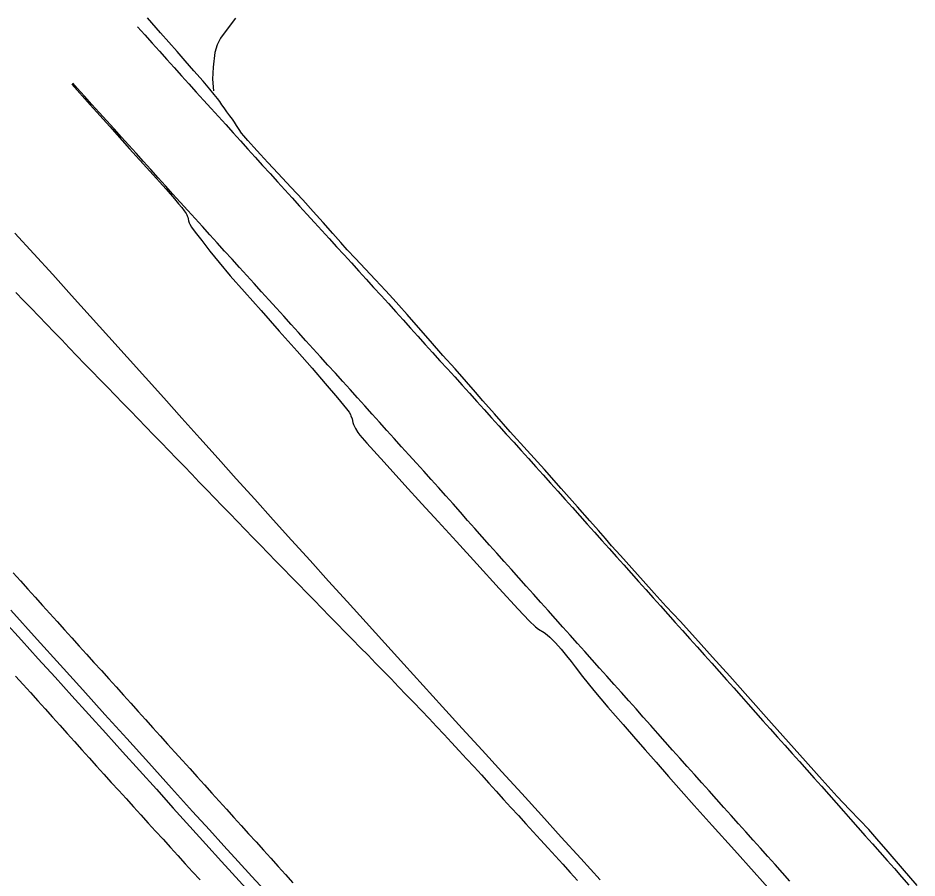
# Model space of a CAD drawing. Extents: x 1948091 to 1975253, y 787267 to 823306.
# Drawn here: x 1962953.3 to 1963157.8, y 806037.1 to 806232.7 of the extents above; entities that cross this region are included whole.
import ezdxf

# ---------------------------------------------------------------- set-up
doc = ezdxf.new("R2010")
doc.units = 0
doc.layers.add('RD_EX_Pavement_Markings', color=7, linetype='Continuous')
doc.layers.add('RD_EX_Road', color=7, linetype='Continuous')

msp = doc.modelspace()

# ---------------------------------------------------------------- linework, layer by layer
at = {"layer": 'RD_EX_Pavement_Markings'}
for points in [[(1962980.51, 806230.67), (1962982.18, 806228.82), (1962983.85, 806226.96), (1962985.53, 806225.1), (1962987.2, 806223.25), (1962988.88, 806221.39), (1962990.55, 806219.53), (1962992.22, 806217.67), (1962993.9, 806215.82), (1962995.58, 806213.97), (1962997.25, 806212.11), (1962998.93, 806210.26), (1963000.61, 806208.4), (1963002.29, 806206.55), (1963003.96, 806204.7), (1963005.64, 806202.84), (1963007.32, 806200.99), (1963009, 806199.14), (1963010.68, 806197.28), (1963012.35, 806195.43), (1963014.03, 806193.58), (1963015.71, 806191.72), (1963017.39, 806189.88), (1963019.08, 806188.03), (1963020.76, 806186.18), (1963022.45, 806184.33), (1963024.13, 806182.49), (1963025.81, 806180.64), (1963027.5, 806178.79), (1963029.18, 806176.94), (1963030.87, 806175.1), (1963032.55, 806173.25), (1963034.24, 806171.4), (1963035.92, 806169.55), (1963037.59, 806167.7), (1963039.27, 806165.84), (1963040.95, 806163.99), (1963042.62, 806162.14), (1963044.3, 806160.28), (1963045.98, 806158.43), (1963047.66, 806156.57), (1963049.33, 806154.72), (1963051.01, 806152.86), (1963052.69, 806151.01), (1963054.36, 806149.16), (1963056.04, 806147.3), (1963057.71, 806145.45), (1963059.39, 806143.59), (1963061.07, 806141.74), (1963062.74, 806139.88), (1963064.42, 806138.03), (1963066.1, 806136.17), (1963067.77, 806134.32), (1963069.45, 806132.46), (1963071.13, 806130.61), (1963072.8, 806128.75), (1963074.47, 806126.89), (1963076.13, 806125.03), (1963077.8, 806123.16), (1963079.47, 806121.3), (1963081.13, 806119.44), (1963082.8, 806117.57), (1963084.47, 806115.71), (1963086.13, 806113.85), (1963087.8, 806111.98), (1963089.47, 806110.12), (1963091.13, 806108.26), (1963092.8, 806106.39), (1963094.47, 806104.53), (1963096.14, 806102.67), (1963097.8, 806100.8), (1963099.47, 806098.94), (1963101.14, 806097.08), (1963102.8, 806095.21), (1963104.47, 806093.35), (1963106.13, 806091.49), (1963107.8, 806089.62), (1963109.47, 806087.76), (1963111.13, 806085.9), (1963112.8, 806084.03), (1963114.46, 806082.17), (1963116.13, 806080.3), (1963117.8, 806078.44), (1963119.46, 806076.58), (1963121.13, 806074.71), (1963122.79, 806072.85), (1963124.46, 806070.98), (1963126.13, 806069.12), (1963127.79, 806067.26), (1963129.46, 806065.39), (1963131.13, 806063.53), (1963132.79, 806061.67), (1963134.45, 806059.8), (1963136.11, 806057.92), (1963137.76, 806056.05), (1963139.42, 806054.18), (1963141.08, 806052.3), (1963142.73, 806050.43), (1963144.39, 806048.56), (1963146.04, 806046.69), (1963147.7, 806044.81), (1963149.36, 806042.94), (1963151.01, 806041.07), (1963152.67, 806039.2), (1963154.33, 806037.32), (1963155.98, 806035.45)], [(1963128.93, 806036.38), (1963127.26, 806038.24), (1963125.59, 806040.11), (1963123.92, 806041.97), (1963122.26, 806043.83), (1963120.59, 806045.69), (1963118.92, 806047.56), (1963117.25, 806049.42), (1963115.58, 806051.28), (1963113.92, 806053.14), (1963112.25, 806055.01), (1963110.58, 806056.87), (1963108.91, 806058.73), (1963107.25, 806060.59), (1963105.58, 806062.46), (1963103.91, 806064.32), (1963102.25, 806066.18), (1963100.58, 806068.05), (1963098.91, 806069.91), (1963097.25, 806071.78), (1963095.58, 806073.64), (1963093.92, 806075.51), (1963092.25, 806077.37), (1963090.59, 806079.23), (1963088.92, 806081.1), (1963087.26, 806082.96), (1963085.59, 806084.83), (1963083.93, 806086.69), (1963082.26, 806088.56), (1963080.59, 806090.42), (1963078.93, 806092.28), (1963077.26, 806094.15), (1963075.6, 806096.01), (1963073.93, 806097.88), (1963072.27, 806099.74), (1963070.6, 806101.61), (1963068.94, 806103.47), (1963067.27, 806105.34), (1963065.61, 806107.2), (1963063.94, 806109.07), (1963062.28, 806110.93), (1963060.62, 806112.8), (1963058.95, 806114.67), (1963057.29, 806116.53), (1963055.62, 806118.4), (1963053.96, 806120.26), (1963052.3, 806122.13), (1963050.63, 806124), (1963048.97, 806125.86), (1963047.3, 806127.73), (1963045.64, 806129.59), (1963043.96, 806131.44), (1963042.28, 806133.3), (1963040.61, 806135.15), (1963038.93, 806137.01), (1963037.26, 806138.87), (1963035.58, 806140.72), (1963033.91, 806142.58), (1963032.23, 806144.43), (1963030.56, 806146.29), (1963028.88, 806148.14), (1963027.2, 806150), (1963025.53, 806151.85), (1963023.85, 806153.71), (1963022.18, 806155.56), (1963020.5, 806157.42), (1963018.82, 806159.27), (1963017.15, 806161.12), (1963015.47, 806162.98), (1963013.79, 806164.83), (1963012.11, 806166.68), (1963010.43, 806168.53), (1963008.75, 806170.38), (1963007.07, 806172.24), (1963005.39, 806174.09), (1963003.71, 806175.94), (1963002.03, 806177.79), (1963000.35, 806179.64), (1962998.67, 806181.49), (1962996.99, 806183.35), (1962995.31, 806185.2), (1962993.63, 806187.05), (1962991.95, 806188.9), (1962990.27, 806190.75), (1962988.59, 806192.61), (1962986.92, 806194.46), (1962985.24, 806196.31), (1962983.56, 806198.17), (1962981.89, 806200.02), (1962980.21, 806201.88), (1962978.54, 806203.73), (1962976.86, 806205.59), (1962975.19, 806207.45), (1962973.52, 806209.3), (1962971.84, 806211.16), (1962970.17, 806213.02), (1962968.49, 806214.87), (1962966.82, 806216.73), (1962965.85, 806217.8)], [(1962952.89, 806170.24), (1962954.62, 806168.44), (1962956.35, 806166.64), (1962958.09, 806164.84), (1962959.82, 806163.04), (1962961.55, 806161.24), (1962963.29, 806159.43), (1962965.02, 806157.63), (1962966.76, 806155.84), (1962968.5, 806154.04), (1962970.24, 806152.25), (1962971.98, 806150.46), (1962973.72, 806148.66), (1962975.46, 806146.87), (1962977.2, 806145.07), (1962978.94, 806143.28), (1962980.68, 806141.48), (1962982.42, 806139.69), (1962984.16, 806137.89), (1962985.9, 806136.1), (1962987.64, 806134.3), (1962989.38, 806132.51), (1962991.12, 806130.71), (1962992.86, 806128.92), (1962994.59, 806127.12), (1962996.33, 806125.32), (1962998.07, 806123.53), (1962999.81, 806121.73), (1963001.54, 806119.93), (1963003.28, 806118.14), (1963005.02, 806116.34), (1963006.76, 806114.54), (1963008.5, 806112.75), (1963010.23, 806110.95), (1963011.98, 806109.16), (1963013.72, 806107.37), (1963015.47, 806105.58), (1963017.22, 806103.8), (1963018.97, 806102.01), (1963020.72, 806100.23), (1963022.47, 806098.44), (1963024.21, 806096.65), (1963025.96, 806094.87), (1963027.71, 806093.08), (1963029.46, 806091.29), (1963031.21, 806089.51), (1963032.96, 806087.72), (1963034.7, 806085.93), (1963036.45, 806084.14), (1963038.19, 806082.35), (1963039.93, 806080.55), (1963041.66, 806078.75), (1963043.4, 806076.96), (1963045.13, 806075.15), (1963046.85, 806073.33), (1963048.56, 806071.52), (1963050.27, 806069.69), (1963051.97, 806067.86), (1963053.67, 806066.03), (1963055.37, 806064.2), (1963057.07, 806062.36), (1963058.75, 806060.51), (1963060.43, 806058.66), (1963062.11, 806056.81), (1963063.8, 806054.96), (1963065.48, 806053.12), (1963067.16, 806051.27), (1963068.85, 806049.42), (1963070.53, 806047.57), (1963072.21, 806045.72), (1963073.9, 806043.87), (1963075.58, 806042.03), (1963077.26, 806040.18), (1963078.94, 806038.33), (1963080.63, 806036.48)], [(1962952.22, 806106.51), (1962953.89, 806104.65), (1962955.57, 806102.79), (1962957.24, 806100.94), (1962958.92, 806099.08), (1962960.59, 806097.23), (1962962.26, 806095.37), (1962963.94, 806093.51), (1962965.61, 806091.66), (1962967.29, 806089.8), (1962968.96, 806087.95), (1962970.63, 806086.09), (1962972.31, 806084.23), (1962973.98, 806082.38), (1962975.66, 806080.52), (1962977.33, 806078.66), (1962979.01, 806076.81), (1962980.68, 806074.95), (1962982.35, 806073.1), (1962984.03, 806071.24), (1962985.7, 806069.38), (1962987.38, 806067.53), (1962989.05, 806065.67), (1962990.73, 806063.82), (1962992.41, 806061.97), (1962994.08, 806060.11), (1962995.76, 806058.26), (1962997.43, 806056.4), (1962999.11, 806054.55), (1963000.79, 806052.69), (1963002.46, 806050.84), (1963004.14, 806048.98), (1963005.81, 806047.13), (1963007.49, 806045.27), (1963009.17, 806043.42), (1963010.84, 806041.57), (1963012.52, 806039.71), (1963014.19, 806037.86), (1963015.87, 806036)], [(1962952.82, 806082.96), (1962954.5, 806081.1), (1962956.17, 806079.24), (1962957.84, 806077.38), (1962959.51, 806075.53), (1962961.18, 806073.67), (1962962.86, 806071.81), (1962964.53, 806069.95), (1962966.2, 806068.09), (1962967.87, 806066.24), (1962969.54, 806064.38), (1962971.22, 806062.52), (1962972.9, 806060.67), (1962974.58, 806058.82), (1962976.26, 806056.97), (1962977.94, 806055.12), (1962979.62, 806053.27), (1962981.3, 806051.42), (1962982.98, 806049.57), (1962984.66, 806047.72), (1962986.34, 806045.87), (1962988.02, 806044.02), (1962989.71, 806042.17), (1962991.39, 806040.32), (1962993.07, 806038.47), (1962994.75, 806036.62)]]:
    msp.add_lwpolyline(points, dxfattribs=at)
at = {"layer": 'RD_EX_Road'}
for points in [[(1963157.83, 806035.37), (1963154.54, 806039.22), (1963151.26, 806043.03), (1963148.7, 806045.98), (1963146.84, 806048.09), (1963144.82, 806050.24), (1963142.48, 806052.64), (1963139.7, 806055.61), (1963136.28, 806059.39), (1963131.21, 806065.05), (1963124.73, 806072.29), (1963119.32, 806078.34), (1963115.22, 806082.94), (1963111.31, 806087.33), (1963107.46, 806091.64), (1963103.95, 806095.47), (1963100.81, 806098.8), (1963098.02, 806101.84), (1963095.52, 806104.65), (1963092.95, 806107.52), (1963090.37, 806110.38), (1963088.37, 806112.63), (1963086.94, 806114.31), (1963085.36, 806116.13), (1963083.42, 806118.31), (1963080.6, 806121.48), (1963076.93, 806125.62), (1963073.08, 806129.94), (1963069.17, 806134.3), (1963065.33, 806138.57), (1963061.72, 806142.6), (1963059.1, 806145.57), (1963057.41, 806147.58), (1963055.34, 806149.94), (1963052.75, 806152.83), (1963050, 806155.92), (1963047.19, 806159.13), (1963044.44, 806162.28), (1963041.87, 806165.22), (1963039.97, 806167.37), (1963038.67, 806168.82), (1963036.93, 806170.7), (1963034.64, 806173.12), (1963032.31, 806175.58), (1963030.08, 806177.96), (1963028.25, 806179.93), (1963026.76, 806181.57), (1963024.96, 806183.61), (1963022.77, 806186.11), (1963020.48, 806188.67), (1963018.1, 806191.27), (1963015.41, 806194.16), (1963012.52, 806197.26), (1963010.21, 806199.76), (1963008.52, 806201.6), (1963007.02, 806203.26), (1963005.66, 806204.77), (1963004.72, 806205.83), (1963004.17, 806206.49), (1963003.63, 806207.27), (1963003.06, 806208.21), (1963002.57, 806208.98), (1963002.13, 806209.61), (1963001.56, 806210.39), (1963000.84, 806211.35), (1963000.22, 806212.21), (1962999.73, 806212.94), (1962999.25, 806213.65), (1962998.72, 806214.38), (1962998, 806215.29), (1962997.01, 806216.48), (1962995.44, 806218.29), (1962993.35, 806220.67), (1962991.35, 806222.94), (1962989.52, 806225.03), (1962987.65, 806227.13), (1962985.73, 806229.29), (1962983.77, 806231.52), (1962982.77, 806232.66)], [(1963002.79, 806232.65), (1963000.89, 806230.08), (1962999.41, 806228.09), (1962998.64, 806226.57), (1962998.15, 806224.83), (1962997.75, 806221.48), (1962997.59, 806218.78), (1962997.85, 806216.09)], [(1962965.58, 806217.57), (1962969.79, 806212.91), (1962974.21, 806207.98), (1962978.74, 806202.91), (1962983.31, 806197.82), (1962987.02, 806193.7), (1962988.95, 806191.51), (1962989.89, 806190.4), (1962990.61, 806189.53), (1962991.15, 806188.82), (1962991.57, 806188.19), (1962991.74, 806187.9), (1962991.86, 806187.63), (1962991.95, 806187.39), (1962992.03, 806186.95), (1962992.12, 806186.51), (1962992.18, 806186.29), (1962992.27, 806186.05), (1962992.41, 806185.77), (1962992.84, 806185.1), (1962993.68, 806183.95), (1962995.14, 806182.02), (1962997, 806179.62), (1962999.08, 806177.05), (1963001.62, 806174.05), (1963004.85, 806170.35), (1963008.63, 806166.1), (1963012.77, 806161.45), (1963016.81, 806156.91), (1963020.24, 806153), (1963023.25, 806149.52), (1963026, 806146.28), (1963028.05, 806143.78), (1963028.65, 806142.99), (1963028.95, 806142.51), (1963029.09, 806142.18), (1963029.32, 806141.46), (1963029.5, 806140.66), (1963029.65, 806140.22), (1963030.09, 806139.28), (1963030.61, 806138.41), (1963031.07, 806137.79), (1963032.67, 806135.99), (1963036.64, 806131.62), (1963041.37, 806126.44), (1963045.23, 806122.2), (1963048.91, 806118.15), (1963053.08, 806113.58), (1963057.71, 806108.5), (1963062.79, 806102.93), (1963067.14, 806098.18), (1963069.6, 806095.55), (1963071.05, 806094.2), (1963071.74, 806093.68), (1963073.06, 806092.87), (1963073.7, 806092.39), (1963074.33, 806091.84), (1963075.58, 806090.52), (1963076.86, 806089.08), (1963078.14, 806087.57), (1963079.16, 806086.28), (1963080.04, 806085.09), (1963081.73, 806082.92), (1963084.33, 806079.69), (1963087.48, 806075.96), (1963090.97, 806071.97), (1963093.81, 806068.74), (1963096.01, 806066.23), (1963098.49, 806063.4), (1963101.32, 806060.14), (1963104.17, 806056.9), (1963107.14, 806053.57), (1963111.2, 806049.04), (1963116.28, 806043.42), (1963120.79, 806038.41), (1963124.61, 806034.15)], [(1963085.73, 806036.62), (1963081.34, 806041.48), (1963076.89, 806046.39), (1963072.41, 806051.33), (1963067.92, 806056.27), (1963063.42, 806061.21), (1963058.9, 806066.15), (1963054.39, 806071.08), (1963049.93, 806075.97), (1963045.51, 806080.84), (1963041.14, 806085.67), (1963036.81, 806090.46), (1963032.51, 806095.21), (1963028.24, 806099.92), (1963024.01, 806104.59), (1963019.79, 806109.25), (1963015.59, 806113.9), (1963011.39, 806118.55), (1963007.19, 806123.21), (1963003.01, 806127.86), (1962998.85, 806132.48), (1962994.72, 806137.08), (1962990.61, 806141.66), (1962986.5, 806146.24), (1962982.36, 806150.86), (1962978.19, 806155.5), (1962973.98, 806160.18), (1962969.75, 806164.87), (1962965.51, 806169.58), (1962961.24, 806174.29), (1962956.97, 806179.01), (1962952.66, 806183.75)], [(1962951.69, 806097.96), (1962957.69, 806091.33), (1962962.91, 806085.55), (1962968.07, 806079.86), (1962973.14, 806074.28), (1962978.1, 806068.8), (1962983.1, 806063.28), (1962988.27, 806057.53), (1962993.06, 806052.22), (1962996.89, 806047.99), (1963000.2, 806044.35), (1963003.44, 806040.82), (1963006.54, 806037.45), (1963009.44, 806034.3), (1963011.72, 806031.8), (1963012.99, 806030.4), (1963013.47, 806029.85)], [(1962950.31, 806095.41), (1962954.14, 806091.18), (1962957.96, 806086.94), (1962961.78, 806082.71), (1962965.62, 806078.47), (1962969.45, 806074.23), (1962973.3, 806069.99), (1962977.14, 806065.74), (1962980.99, 806061.49), (1962984.83, 806057.24), (1962988.66, 806052.98), (1962992.44, 806048.8), (1962996.1, 806044.75), (1962999.65, 806040.84), (1963006.11, 806033.76)]]:
    msp.add_lwpolyline(points, dxfattribs=at)

doc.saveas('drawing.dxf')
